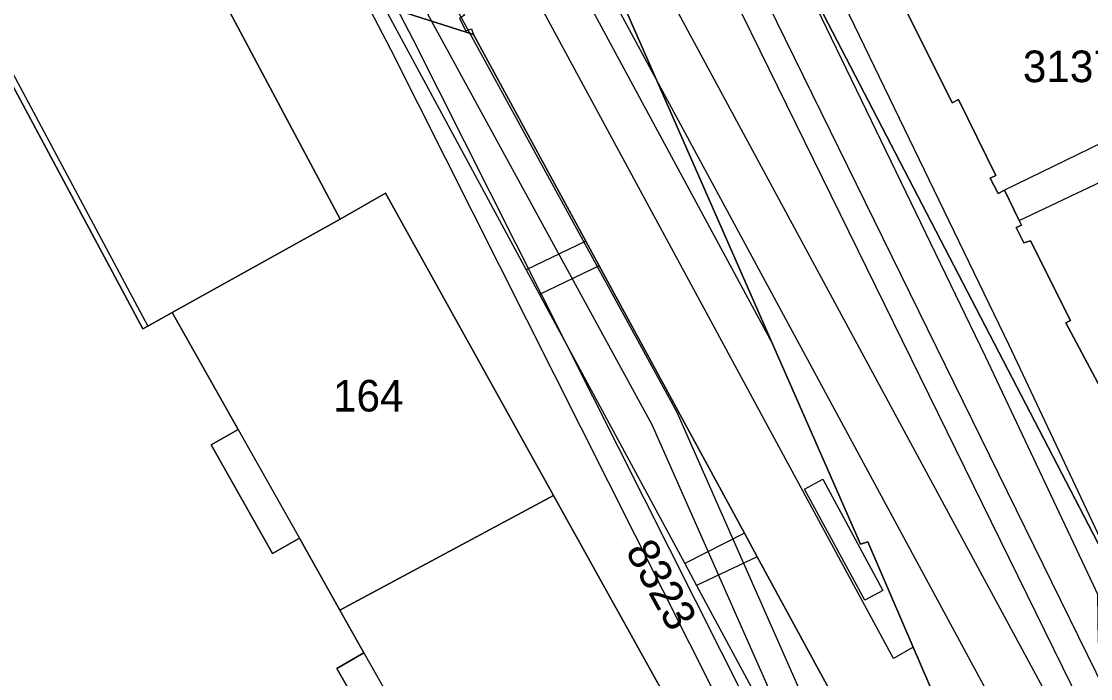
# Model space of a CAD drawing. Extents: x -264070 to -262271, y -1238894 to -1238141.
# Drawn here: x -263238.5 to -263170.8, y -1238571.4 to -1238529.9 of the extents above; entities that cross this region are included whole.
import ezdxf

# ---------------------------------------------------------------- set-up
doc = ezdxf.new("R2010")
doc.units = 0
for name, color, linetype in [('body_kn', 7, 'Continuous'), ('kladpar_druhypozemkov', 7, 'Continuous'), ('kladpar_hranice', 7, 'Continuous'), ('kladpar_parcelnecisla', 7, 'Continuous'), ('kladpar_plochy', 7, 'Continuous'), ('linie', 7, 'Continuous'), ('tarchy_linie', 7, 'Continuous'), ('zappar_hrandruhpozemk', 7, 'Continuous')]:
    doc.layers.add(name, color=color, linetype=linetype)

msp = doc.modelspace()

# ---------------------------------------------------------------- linework, layer by layer
at = {"layer": 'body_kn'}
for p, q in [((-263210.33, -1238530.45), (-263210.33, -1238530.45)), ((-263209.98, -1238530.33), (-263209.98, -1238530.33)), ((-263209.85, -1238530.68), (-263209.85, -1238530.68)), ((-263199.58, -1238530.58), (-263199.58, -1238530.58)), ((-263213.68, -1238530.97), (-263213.68, -1238530.97)), ((-263215.06, -1238531.68), (-263215.06, -1238531.68)), ((-263179.57, -1238535.01), (-263179.57, -1238535.01)), ((-263179.15, -1238534.8), (-263179.15, -1238534.8)), ((-263177.15, -1238539.78), (-263177.15, -1238539.78)), ((-263176.79, -1238539.6), (-263176.79, -1238539.6)), ((-263215.41, -1238540.72), (-263215.41, -1238540.72)), ((-263176.64, -1238540.74), (-263176.64, -1238540.74)), ((-263176.25, -1238540.53), (-263176.25, -1238540.53)), ((-263218.29, -1238542.37), (-263218.29, -1238542.37)), ((-263218.29, -1238542.37), (-263218.29, -1238542.37)), ((-263175.33, -1238542.45), (-263175.33, -1238542.45)), ((-263175.33, -1238542.45), (-263175.33, -1238542.45)), ((-263175.18, -1238542.75), (-263175.18, -1238542.75)), ((-263175.51, -1238542.9), (-263175.51, -1238542.9)), ((-263202.74, -1238543.76), (-263202.74, -1238543.76)), ((-263202.74, -1238543.76), (-263202.74, -1238543.76)), ((-263175.03, -1238543.86), (-263175.03, -1238543.86)), ((-263174.61, -1238543.74), (-263174.61, -1238543.74)), ((-263206.51, -1238545.58), (-263206.51, -1238545.58)), ((-263201.89, -1238545.33), (-263201.89, -1238545.33)), ((-263201.89, -1238545.33), (-263201.89, -1238545.33)), ((-263205.68, -1238547.13), (-263205.68, -1238547.13)), ((-263205.68, -1238547.13), (-263205.68, -1238547.13)), ((-263228.91, -1238548.28), (-263228.91, -1238548.28)), ((-263172.37, -1238548.93), (-263172.37, -1238548.93)), ((-263172.07, -1238548.78), (-263172.07, -1238548.78)), ((-263230.77, -1238549.31), (-263230.77, -1238549.31)), ((-263230.45, -1238549.13), (-263230.45, -1238549.13)), ((-263190.93, -1238550.26), (-263190.93, -1238550.26)), ((-263175.98, -1238550.33), (-263175.98, -1238550.33)), ((-263177.47, -1238551.04), (-263177.47, -1238551.04)), ((-263196.99, -1238554.59), (-263196.99, -1238554.59)), ((-263224.74, -1238555.68), (-263224.74, -1238555.68)), ((-263224.74, -1238555.68), (-263224.74, -1238555.68)), ((-263198.56, -1238555.36), (-263198.56, -1238555.36)), ((-263226.46, -1238556.64), (-263226.46, -1238556.64)), ((-263187.75, -1238558.83), (-263187.75, -1238558.83)), ((-263187.75, -1238558.83), (-263187.75, -1238558.83)), ((-263188.9, -1238559.45), (-263188.9, -1238559.45)), ((-263204.79, -1238559.85), (-263204.79, -1238559.85)), ((-263204.79, -1238559.85), (-263204.79, -1238559.85)), ((-263192.7, -1238562.23), (-263192.7, -1238562.23)), ((-263192.7, -1238562.23), (-263192.7, -1238562.23)), ((-263220.87, -1238562.56), (-263220.87, -1238562.56)), ((-263185.36, -1238562.93), (-263185.36, -1238562.93)), ((-263184.9, -1238562.78), (-263184.9, -1238562.78)), ((-263222.58, -1238563.52), (-263222.58, -1238563.52)), ((-263191.89, -1238563.73), (-263191.89, -1238563.73)), ((-263191.89, -1238563.73), (-263191.89, -1238563.73)), ((-263196.48, -1238564.16), (-263196.48, -1238564.16)), ((-263196.48, -1238564.16), (-263196.48, -1238564.16)), ((-263195.73, -1238565.55), (-263195.73, -1238565.55)), ((-263183.94, -1238565.86), (-263183.94, -1238565.86)), ((-263185.08, -1238566.48), (-263185.08, -1238566.48)), ((-263218.31, -1238567.11), (-263218.31, -1238567.11)), ((-263216.79, -1238569.8), (-263216.79, -1238569.8)), ((-263216.79, -1238569.8), (-263216.79, -1238569.8)), ((-263182.02, -1238569.46), (-263182.02, -1238569.46)), ((-263182.02, -1238569.46), (-263182.02, -1238569.46)), ((-263183.28, -1238570.16), (-263183.28, -1238570.16)), ((-263218.5, -1238570.79), (-263218.5, -1238570.79))]:
    msp.add_line(p, q, dxfattribs=at)
at = {"layer": 'kladpar_druhypozemkov'}
for p, q in [((-263172.33, -1238531), (-263172.33, -1238531)), ((-263217.36, -1238552.25), (-263217.36, -1238552.25)), ((-263200.33, -1238562.44), (-263200.33, -1238562.44)), ((-263207.61, -1238571.35), (-263207.61, -1238571.35))]:
    msp.add_line(p, q, dxfattribs=at)
at = {"layer": 'kladpar_hranice'}
for points in [[(-263255.22, -1238402.06), (-263233.45, -1238442.59), (-263204.33, -1238496.77), (-263202.48, -1238500.2), (-263200.74, -1238502.62), (-263198.98, -1238502.63), (-263195.42, -1238500.99), (-263192.88, -1238506.03), (-263194.2, -1238507.07), (-263195.91, -1238509.08), (-263195.65, -1238514.08), (-263166.38, -1238570.49), (-263155.64, -1238591.3), (-263148.71, -1238604.73), (-263140.27, -1238621.08)], [(-263244.39, -1238436.73), (-263237.05, -1238450.05), (-263225.6, -1238470.86), (-263213.62, -1238498.49), (-263199.58, -1238530.58), (-263190.93, -1238550.26), (-263185.36, -1238562.93), (-263184.9, -1238562.78), (-263182.02, -1238569.46), (-263177.93, -1238578.94), (-263178.12, -1238578.99), (-263175.41, -1238584.84), (-263167.78, -1238600.87), (-263156.73, -1238624.33), (-263149.39, -1238639.91)], [(-263149.39, -1238639.91), (-263156.73, -1238624.33), (-263167.78, -1238600.87), (-263175.41, -1238584.84), (-263178.12, -1238578.99), (-263177.93, -1238578.94), (-263182.02, -1238569.46), (-263184.9, -1238562.78), (-263185.36, -1238562.93), (-263190.93, -1238550.26), (-263199.58, -1238530.58), (-263213.62, -1238498.49), (-263225.6, -1238470.86), (-263237.05, -1238450.05), (-263244.39, -1238436.73)], [(-263238.62, -1238482.99), (-263237.7, -1238482.98), (-263236.67, -1238483.44), (-263230.86, -1238494.11), (-263230.64, -1238495.55), (-263231.15, -1238496.85), (-263232.38, -1238497.96), (-263220.22, -1238520.29), (-263217.87, -1238524.58), (-263215.75, -1238528.48), (-263215.54, -1238528.87), (-263209.85, -1238530.68), (-263202.74, -1238543.76)], [(-263225.1, -1238529.58), (-263218.29, -1238542.37), (-263228.91, -1238548.28), (-263230.45, -1238549.13), (-263230.77, -1238549.31), (-263240.8, -1238530.62), (-263242.75, -1238531.75), (-263251.64, -1238515.49), (-263251, -1238515.15), (-263249.09, -1238514.15), (-263250.62, -1238511.26), (-263250.87, -1238510.79), (-263238.74, -1238504), (-263236.75, -1238507.74), (-263236.21, -1238507.44), (-263235.01, -1238509.72), (-263235.54, -1238509.99), (-263225.1, -1238529.58)], [(-263173.93, -1238618.11), (-263175.99, -1238614.39), (-263175.51, -1238614.21), (-263188.55, -1238589.99), (-263188.97, -1238590.2), (-263190.46, -1238586.81), (-263190.29, -1238586.69), (-263189.95, -1238586.45), (-263194.19, -1238578.91), (-263194.22, -1238578.86), (-263204.79, -1238559.85), (-263215.41, -1238540.72), (-263218.29, -1238542.37), (-263225.1, -1238529.58), (-263235.54, -1238509.99), (-263235.01, -1238509.72), (-263236.21, -1238507.44), (-263236.75, -1238507.74), (-263238.74, -1238504)], [(-263140.27, -1238621.08), (-263148.71, -1238604.73), (-263155.64, -1238591.3), (-263166.38, -1238570.49), (-263195.65, -1238514.08), (-263195.91, -1238509.08), (-263194.2, -1238507.07), (-263192.88, -1238506.03)], [(-263192.88, -1238506.03), (-263191.08, -1238509.6), (-263182.25, -1238528.35), (-263182.43, -1238529.25), (-263179.57, -1238535.01), (-263179.15, -1238534.8), (-263176.79, -1238539.6), (-263177.15, -1238539.78), (-263176.64, -1238540.74), (-263176.25, -1238540.53), (-263175.33, -1238542.45), (-263175.18, -1238542.75), (-263175.51, -1238542.9), (-263175.03, -1238543.86), (-263174.61, -1238543.74), (-263172.07, -1238548.78), (-263172.37, -1238548.93), (-263169.33, -1238554.63), (-263165.99, -1238560.12), (-263165.26, -1238561.45), (-263153.87, -1238587.16), (-263146.33, -1238603.44), (-263138.07, -1238620.01)], [(-263151.42, -1238518.1), (-263140.64, -1238542.2), (-263145.2, -1238544.29), (-263151.59, -1238547.2), (-263162.62, -1238551.82), (-263163.23, -1238552.08), (-263169.33, -1238554.63), (-263172.37, -1238548.93), (-263172.07, -1238548.78), (-263174.61, -1238543.74), (-263175.03, -1238543.86), (-263175.51, -1238542.9), (-263175.18, -1238542.75), (-263175.33, -1238542.45), (-263176.25, -1238540.53), (-263176.64, -1238540.74), (-263177.15, -1238539.78), (-263176.79, -1238539.6), (-263179.15, -1238534.8), (-263179.57, -1238535.01), (-263182.43, -1238529.25)], [(-263169.05, -1238606.25), (-263179.1, -1238587.11), (-263180.57, -1238586.72), (-263182.01, -1238586.71), (-263183.21, -1238586.98), (-263183.99, -1238587.35), (-263185.9, -1238583.78), (-263185.03, -1238583.06), (-263184.37, -1238582.1), (-263183.88, -1238580.99), (-263183.7, -1238579.95), (-263183.73, -1238579.05), (-263183.97, -1238578.3), (-263191.89, -1238563.73), (-263192.7, -1238562.23), (-263201.89, -1238545.33), (-263202.74, -1238543.76), (-263209.85, -1238530.68), (-263215.54, -1238528.87)], [(-263240.8, -1238530.62), (-263230.77, -1238549.31), (-263230.45, -1238549.13), (-263228.91, -1238548.28), (-263224.74, -1238555.68), (-263226.46, -1238556.64), (-263222.58, -1238563.52), (-263220.87, -1238562.56), (-263218.31, -1238567.11), (-263216.79, -1238569.8), (-263218.5, -1238570.79), (-263214.65, -1238577.51), (-263212.99, -1238576.54), (-263212.1, -1238578.11), (-263232.31, -1238587.69), (-263237.5, -1238590.16), (-263238.83, -1238587.41)], [(-263218.29, -1238542.37), (-263215.41, -1238540.72), (-263204.79, -1238559.85), (-263218.31, -1238567.11), (-263220.87, -1238562.56), (-263222.58, -1238563.52), (-263226.46, -1238556.64), (-263224.74, -1238555.68), (-263228.91, -1238548.28), (-263218.29, -1238542.37)], [(-263202.74, -1238543.76), (-263201.89, -1238545.33), (-263192.7, -1238562.23), (-263191.89, -1238563.73), (-263183.97, -1238578.3), (-263183.73, -1238579.05), (-263183.7, -1238579.95), (-263183.88, -1238580.99), (-263184.37, -1238582.1), (-263185.03, -1238583.06), (-263185.9, -1238583.78), (-263183.99, -1238587.35), (-263183.21, -1238586.98), (-263182.01, -1238586.71), (-263180.57, -1238586.72), (-263179.1, -1238587.11), (-263169.05, -1238606.25), (-263168.81, -1238607.84), (-263168.99, -1238609.16), (-263169.59, -1238610.6), (-263170.32, -1238611.64), (-263170.89, -1238612.09), (-263169.19, -1238615.31)], [(-263204.79, -1238559.85), (-263194.22, -1238578.86), (-263194.19, -1238578.91), (-263194.51, -1238579.08), (-263207.59, -1238586.12), (-263208.16, -1238585.12), (-263208.38, -1238584.74), (-263212.1, -1238578.11), (-263212.99, -1238576.54), (-263214.65, -1238577.51), (-263218.5, -1238570.79), (-263216.79, -1238569.8), (-263218.31, -1238567.11), (-263204.79, -1238559.85)]]:
    msp.add_lwpolyline(points, dxfattribs=at)
at = {"layer": 'kladpar_plochy'}
for p, q in [((-263240.8, -1238530.62), (-263230.77, -1238549.31)), ((-263230.45, -1238549.13), (-263228.91, -1238548.28)), ((-263228.91, -1238548.28), (-263224.74, -1238555.68)), ((-263230.77, -1238549.31), (-263230.45, -1238549.13)), ((-263224.74, -1238555.68), (-263226.46, -1238556.64)), ((-263226.46, -1238556.64), (-263222.58, -1238563.52)), ((-263222.58, -1238563.52), (-263220.87, -1238562.56)), ((-263220.87, -1238562.56), (-263218.31, -1238567.11)), ((-263218.31, -1238567.11), (-263216.79, -1238569.8)), ((-263216.79, -1238569.8), (-263218.5, -1238570.79)), ((-263218.5, -1238570.79), (-263214.65, -1238577.51))]:
    msp.add_line(p, q, dxfattribs=at)
for points in [[(-263255.22, -1238402.06), (-263233.45, -1238442.59), (-263204.33, -1238496.77), (-263202.48, -1238500.2), (-263200.74, -1238502.62), (-263198.98, -1238502.63), (-263195.42, -1238500.99), (-263192.88, -1238506.03), (-263194.2, -1238507.07), (-263195.91, -1238509.08), (-263195.65, -1238514.08), (-263166.38, -1238570.49), (-263155.64, -1238591.3), (-263148.71, -1238604.73), (-263140.27, -1238621.08)], [(-263244.39, -1238436.73), (-263237.05, -1238450.05), (-263225.6, -1238470.86), (-263213.62, -1238498.49), (-263199.58, -1238530.58), (-263190.93, -1238550.26), (-263185.36, -1238562.93), (-263184.9, -1238562.78), (-263182.02, -1238569.46), (-263177.93, -1238578.94), (-263178.12, -1238578.99), (-263175.41, -1238584.84), (-263167.78, -1238600.87), (-263156.73, -1238624.33)], [(-263156.73, -1238624.33), (-263167.78, -1238600.87), (-263175.41, -1238584.84), (-263178.12, -1238578.99), (-263177.93, -1238578.94), (-263182.02, -1238569.46), (-263184.9, -1238562.78), (-263185.36, -1238562.93), (-263190.93, -1238550.26), (-263199.58, -1238530.58), (-263213.62, -1238498.49), (-263225.6, -1238470.86), (-263237.05, -1238450.05), (-263244.39, -1238436.73)], [(-263173.93, -1238618.11), (-263175.99, -1238614.39), (-263175.51, -1238614.21), (-263188.55, -1238589.99), (-263188.97, -1238590.2), (-263190.46, -1238586.81), (-263190.29, -1238586.69), (-263189.95, -1238586.45), (-263194.19, -1238578.91), (-263194.22, -1238578.86), (-263204.79, -1238559.85), (-263215.41, -1238540.72), (-263218.29, -1238542.37), (-263225.1, -1238529.58), (-263235.54, -1238509.99), (-263235.01, -1238509.72), (-263236.21, -1238507.44), (-263236.75, -1238507.74), (-263238.74, -1238504)], [(-263140.27, -1238621.08), (-263148.71, -1238604.73), (-263155.64, -1238591.3), (-263166.38, -1238570.49), (-263195.65, -1238514.08)], [(-263151.42, -1238518.1), (-263140.64, -1238542.2), (-263145.2, -1238544.29), (-263151.59, -1238547.2), (-263162.62, -1238551.82), (-263163.23, -1238552.08), (-263169.33, -1238554.63), (-263172.37, -1238548.93), (-263172.07, -1238548.78), (-263174.61, -1238543.74), (-263175.03, -1238543.86), (-263175.51, -1238542.9), (-263175.18, -1238542.75), (-263175.33, -1238542.45), (-263176.25, -1238540.53), (-263176.64, -1238540.74), (-263177.15, -1238539.78), (-263176.79, -1238539.6), (-263179.15, -1238534.8), (-263179.57, -1238535.01), (-263182.43, -1238529.25)], [(-263215.54, -1238528.87), (-263209.85, -1238530.68), (-263202.74, -1238543.76), (-263201.89, -1238545.33), (-263192.7, -1238562.23), (-263191.89, -1238563.73), (-263183.97, -1238578.3), (-263183.73, -1238579.05), (-263183.7, -1238579.95), (-263183.88, -1238580.99), (-263184.37, -1238582.1), (-263185.03, -1238583.06), (-263185.9, -1238583.78), (-263183.99, -1238587.35), (-263183.21, -1238586.98), (-263182.01, -1238586.71), (-263180.57, -1238586.72), (-263179.1, -1238587.11), (-263169.05, -1238606.25)], [(-263169.05, -1238606.25), (-263179.1, -1238587.11), (-263180.57, -1238586.72), (-263182.01, -1238586.71), (-263183.21, -1238586.98), (-263183.99, -1238587.35), (-263185.9, -1238583.78), (-263185.03, -1238583.06), (-263184.37, -1238582.1), (-263183.88, -1238580.99), (-263183.7, -1238579.95), (-263183.73, -1238579.05), (-263183.97, -1238578.3), (-263191.89, -1238563.73), (-263192.7, -1238562.23), (-263201.89, -1238545.33), (-263202.74, -1238543.76), (-263209.85, -1238530.68), (-263215.54, -1238528.87)], [(-263182.43, -1238529.25), (-263179.57, -1238535.01), (-263179.15, -1238534.8), (-263176.79, -1238539.6), (-263177.15, -1238539.78), (-263176.64, -1238540.74), (-263176.25, -1238540.53), (-263175.33, -1238542.45), (-263175.18, -1238542.75), (-263175.51, -1238542.9), (-263175.03, -1238543.86), (-263174.61, -1238543.74), (-263172.07, -1238548.78), (-263172.37, -1238548.93), (-263169.33, -1238554.63), (-263165.99, -1238560.12), (-263165.26, -1238561.45), (-263153.87, -1238587.16), (-263146.33, -1238603.44), (-263138.07, -1238620.01)]]:
    msp.add_lwpolyline(points, dxfattribs=at)
for points in [[(-263225.1, -1238529.58), (-263218.29, -1238542.37), (-263228.91, -1238548.28), (-263230.45, -1238549.13), (-263230.77, -1238549.31), (-263240.8, -1238530.62), (-263242.75, -1238531.75), (-263251.64, -1238515.49), (-263251, -1238515.15), (-263249.09, -1238514.15), (-263250.62, -1238511.26), (-263250.87, -1238510.79), (-263238.74, -1238504), (-263236.75, -1238507.74), (-263236.21, -1238507.44), (-263235.01, -1238509.72), (-263235.54, -1238509.99)], [(-263218.29, -1238542.37), (-263215.41, -1238540.72), (-263204.79, -1238559.85), (-263218.31, -1238567.11), (-263220.87, -1238562.56), (-263222.58, -1238563.52), (-263226.46, -1238556.64), (-263224.74, -1238555.68), (-263228.91, -1238548.28)], [(-263204.79, -1238559.85), (-263194.22, -1238578.86), (-263194.19, -1238578.91), (-263194.51, -1238579.08), (-263207.59, -1238586.12), (-263208.16, -1238585.12), (-263208.38, -1238584.74), (-263212.1, -1238578.11), (-263212.99, -1238576.54), (-263214.65, -1238577.51), (-263218.5, -1238570.79), (-263216.79, -1238569.8), (-263218.31, -1238567.11)]]:
    msp.add_lwpolyline(points, close=True, dxfattribs=at)
at = {"layer": 'linie'}
for points in [[(-263063.04, -1238778.77), (-263068.07, -1238773.45), (-263069.96, -1238771.12), (-263071.69, -1238768.72), (-263073.33, -1238766.21), (-263074.8, -1238763.65), (-263076.42, -1238760.55), (-263096.1, -1238719.17), (-263105.96, -1238698.83), (-263116.74, -1238677.78), (-263123.83, -1238664.51), (-263311.16, -1238317.88)], [(-263314.1, -1238319.26), (-263126.88, -1238665.7), (-263119.71, -1238679.15), (-263108.92, -1238700.2), (-263099.15, -1238720.37), (-263079.37, -1238761.95), (-263077.78, -1238765.06), (-263075.53, -1238768.91), (-263073.84, -1238771.47), (-263071.58, -1238774.58), (-263069.26, -1238777.45), (-263064.54, -1238782.61), (-263056.93, -1238790.48)]]:
    msp.add_lwpolyline(points, dxfattribs=at)
at = {"layer": 'tarchy_linie'}
for points in [[(-263306.98, -1238315.92), (-263306.6, -1238316.59), (-263302.8, -1238323.82), (-263301.41, -1238326.15), (-263270.64, -1238376.15), (-263263.37, -1238386.67), (-263261.46, -1238390.56), (-263222, -1238460.08), (-263200.09, -1238504.27), (-263177.47, -1238551.04), (-263170.64, -1238565.5), (-263170.37, -1238566.1), (-263170.32, -1238569.13), (-263168.26, -1238573.07), (-263162.41, -1238584.29), (-263153.56, -1238601.85), (-263144.13, -1238620.13), (-263134.07, -1238638.61), (-263131.09, -1238643.78), (-263111.1, -1238682.49), (-263091.38, -1238720.95), (-263073.9, -1238749.61)], [(-263306.67, -1238319.58), (-263291.43, -1238347.22), (-263285.01, -1238357.3), (-263264.62, -1238388.84), (-263262.08, -1238392.76), (-263243.7, -1238427.74), (-263231.89, -1238445.21), (-263223.86, -1238461.1), (-263200.63, -1238506.42), (-263194.06, -1238522.96), (-263163.73, -1238584.79), (-263134.84, -1238647.42), (-263107.24, -1238703.6), (-263081.79, -1238752.86)], [(-263259.26, -1238391.1), (-263220.54, -1238459.31), (-263199.31, -1238502.12), (-263195.84, -1238500.35), (-263195.42, -1238500.99), (-263195.07, -1238501.68), (-263194.22, -1238503.36), (-263193.48, -1238504.84), (-263197.14, -1238506.58), (-263175.98, -1238550.33), (-263169.14, -1238564.81), (-263168.73, -1238565.73), (-263168.68, -1238568.71), (-263166.79, -1238572.31), (-263160.94, -1238583.54), (-263152.09, -1238601.1), (-263142.67, -1238619.36)], [(-263255.01, -1238446.91), (-263235.86, -1238483.19), (-263216.81, -1238518.29), (-263196.99, -1238554.59), (-263185.44, -1238580.71), (-263184.99, -1238580.46), (-263171.45, -1238573.02), (-263195.66, -1238523.67), (-263202.23, -1238507.14), (-263225.42, -1238461.89), (-263233.4, -1238446.1), (-263245.2, -1238428.64)], [(-263136.18, -1238684.7), (-263186.91, -1238587.57), (-263189.87, -1238588.14), (-263190.46, -1238586.81), (-263190.19, -1238586.62), (-263189.95, -1238586.45), (-263190.64, -1238585.22), (-263191.51, -1238583.67), (-263190.27, -1238583.47), (-263189.29, -1238582.91), (-263215.06, -1238531.68), (-263238.55, -1238486.54), (-263237.18, -1238485.83), (-263236.61, -1238485.52), (-263237.4, -1238484.01), (-263238.18, -1238482.5), (-263238.75, -1238482.8)], [(-263237.18, -1238485.83), (-263213.68, -1238530.97), (-263186.08, -1238585.83), (-263133.97, -1238685.6), (-263139.54, -1238687.42)], [(-263236.61, -1238485.52), (-263218.35, -1238519.13), (-263198.56, -1238555.36), (-263183.36, -1238589.74), (-263178.38, -1238588.48)]]:
    msp.add_lwpolyline(points, dxfattribs=at)
at = {"layer": 'zappar_hrandruhpozemk'}
for p, q in [((-263205.48, -1238523.29), (-263190.93, -1238550.26)), ((-263163.35, -1238534.24), (-263176.25, -1238540.53)), ((-263175.33, -1238542.45), (-263162.36, -1238536.31)), ((-263202.74, -1238543.76), (-263206.51, -1238545.58)), ((-263201.89, -1238545.33), (-263205.68, -1238547.13)), ((-263205.68, -1238547.13), (-263196.48, -1238564.16)), ((-263224.74, -1238555.68), (-263220.87, -1238562.56)), ((-263187.75, -1238558.83), (-263183.94, -1238565.86)), ((-263192.7, -1238562.23), (-263196.48, -1238564.16)), ((-263191.89, -1238563.73), (-263195.73, -1238565.55)), ((-263216.79, -1238569.8), (-263212.99, -1238576.54))]:
    msp.add_line(p, q, dxfattribs=at)
for points in [[(-263182.02, -1238569.46), (-263183.28, -1238570.16), (-263207.9, -1238524.6), (-263205.48, -1238523.29)], [(-263212.34, -1238526.65), (-263211.87, -1238526.77), (-263210.41, -1238529.46), (-263210.73, -1238529.67), (-263210.33, -1238530.45), (-263209.98, -1238530.33), (-263209.85, -1238530.68)], [(-263215.54, -1238528.87), (-263206.51, -1238545.58), (-263205.68, -1238547.13)], [(-263242.46, -1238531.02), (-263240.69, -1238530.04), (-263230.45, -1238549.13)], [(-263183.94, -1238565.86), (-263185.08, -1238566.48), (-263188.9, -1238559.45), (-263187.75, -1238558.83)], [(-263196.48, -1238564.16), (-263195.73, -1238565.55), (-263185.9, -1238583.78)]]:
    msp.add_lwpolyline(points, dxfattribs=at)

# ---------------------------------------------------------------- texts
at = {"layer": 'kladpar_parcelnecisla'}
for s, p in [('3137', (-263175.088, -1238533.7)), ('164', (-263218.74, -1238554.54))]:
    msp.add_text(s, height=2, dxfattribs=at).set_placement(p)
msp.add_text('8323', height=2, rotation=299, dxfattribs=at).set_placement((-263200.269, -1238563.362))

doc.saveas('drawing.dxf')
